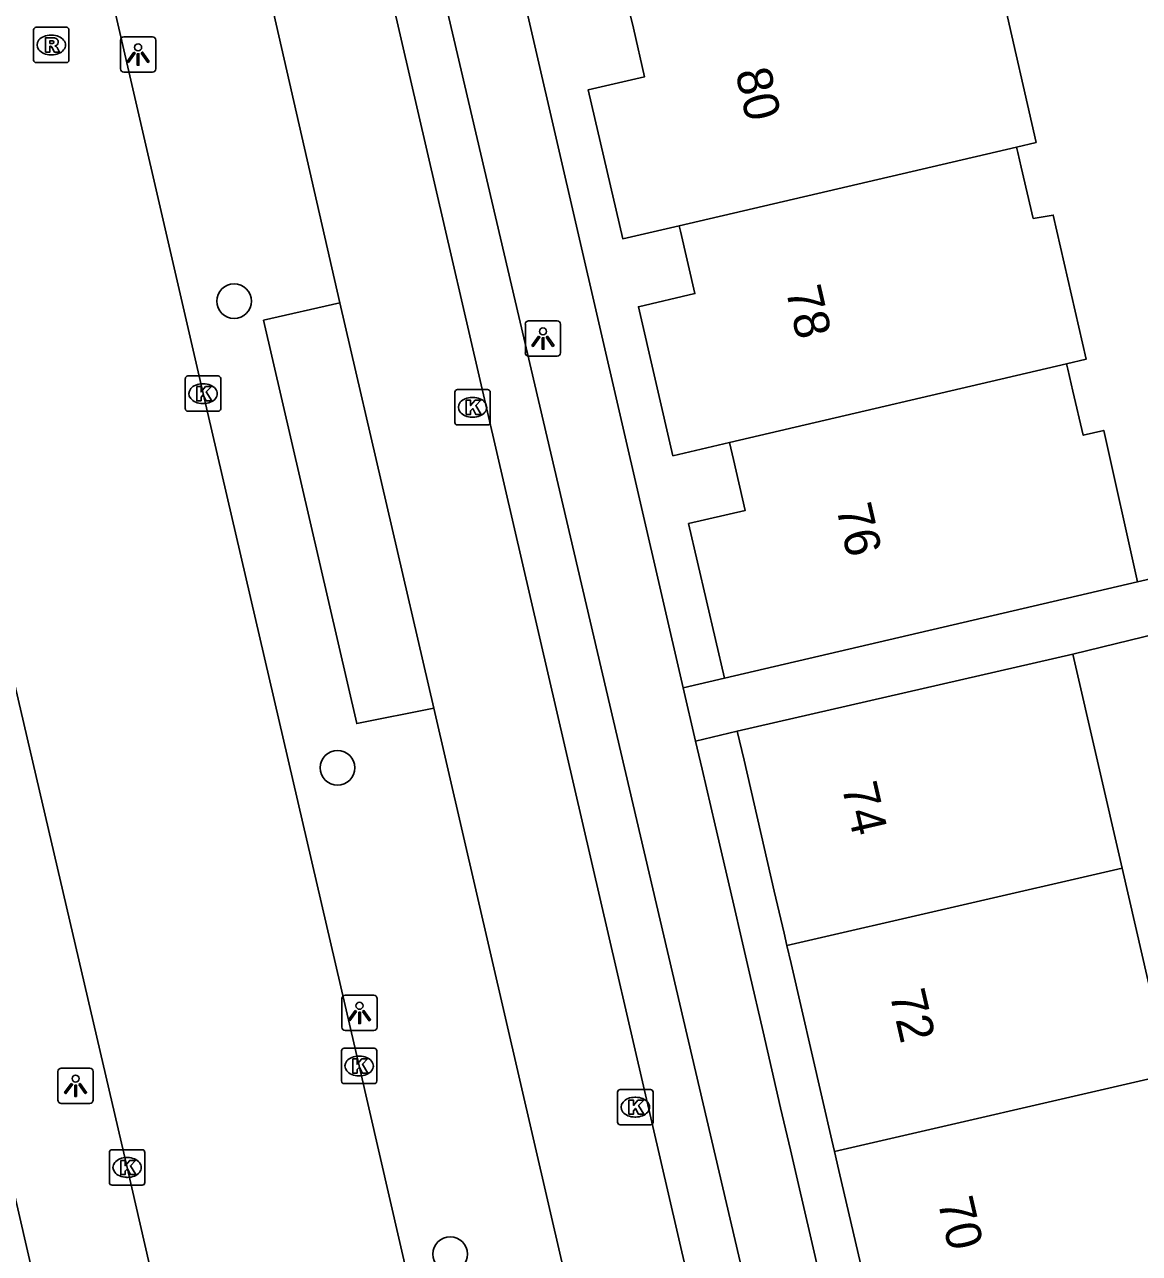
# Model space of a CAD drawing. Extents: x 156414 to 157775, y 382335 to 383765.
# Drawn here: x 156925.28 to 156956.81, y 383265.78 to 383300.55 of the extents above; entities that cross this region are included whole.
import ezdxf

# ---------------------------------------------------------------- set-up
doc = ezdxf.new("R2010")
doc.units = 0
for name, color, linetype in [('IMGEO_Boom', 7, 'Continuous'), ('IMGEO_Fietspad_gesloten', 7, 'Continuous'), ('IMGEO_Kolk', 7, 'Continuous'), ('IMGEO_Lichtpunt', 7, 'Continuous'), ('IMGEO_OVBaan_gesloten', 7, 'Continuous'), ('IMGEO_Pand', 7, 'Continuous'), ('IMGEO_Pand_nummerreeks', 7, 'Continuous'), ('IMGEO_Parkeervlak_open', 7, 'Continuous'), ('IMGEO_Rijbaan_lokaal_gesloten', 7, 'Continuous'), ('IMGEO_Rioolput', 7, 'Continuous'), ('IMGEO_Voetpad_open', 7, 'Continuous')]:
    doc.layers.add(name, color=color, linetype=linetype)

msp = doc.modelspace()

# ---------------------------------------------------------------- linework, layer by layer
at = {"layer": 'IMGEO_Boom'}
for centre in [(156931.208, 383292.726), (156934.132, 383279.524), (156937.319, 383265.765)]:
    msp.add_circle(centre, 0.489, dxfattribs=at)
at = {"layer": 'IMGEO_Fietspad_gesloten'}
msp.add_lwpolyline([(156940.9, 383198.361), (156936.125, 383219.122), (156929.018, 383250), (156909.949, 383332.845), (156900.514, 383373.541)], dxfattribs=at)
at = {"layer": 'IMGEO_Kolk'}
for p, q in [((156929.904, 383290.61), (156930.756, 383290.61)), ((156929.829, 383289.684), (156929.829, 383290.536)), ((156930.317, 383290.39), (156930.342, 383290.39)), ((156930.83, 383290.536), (156930.83, 383289.684)), ((156937.525, 383290.224), (156938.377, 383290.224)), ((156937.45, 383289.298), (156937.45, 383290.15)), ((156937.938, 383290.004), (156937.963, 383290.004)), ((156938.451, 383290.15), (156938.451, 383289.298)), ((156930.756, 383289.61), (156929.904, 383289.61)), ((156930.34, 383289.83), (156930.315, 383289.83)), ((156938.377, 383289.224), (156937.525, 383289.224)), ((156937.961, 383289.444), (156937.936, 383289.444)), ((156934.243, 383270.663), (156934.243, 383271.515)), ((156934.318, 383271.589), (156935.17, 383271.589)), ((156935.244, 383271.515), (156935.244, 383270.663)), ((156934.731, 383271.369), (156934.756, 383271.369)), ((156934.754, 383270.809), (156934.729, 383270.809)), ((156935.17, 383270.589), (156934.318, 383270.589)), ((156942.128, 383270.423), (156942.98, 383270.423)), ((156942.053, 383269.497), (156942.053, 383270.349)), ((156942.541, 383270.203), (156942.566, 383270.203)), ((156943.054, 383270.349), (156943.054, 383269.497)), ((156942.98, 383269.423), (156942.128, 383269.423)), ((156942.564, 383269.643), (156942.539, 383269.643)), ((156927.757, 383268.717), (156928.609, 383268.717)), ((156927.682, 383267.791), (156927.682, 383268.643)), ((156928.17, 383268.497), (156928.195, 383268.497)), ((156928.683, 383268.643), (156928.683, 383267.791)), ((156928.609, 383267.717), (156927.757, 383267.717)), ((156928.193, 383267.937), (156928.168, 383267.937))]:
    msp.add_line(p, q, dxfattribs=at)
for points in [[(156929.904, 383290.61), (156930.756, 383290.61)], [(156929.829, 383289.684), (156929.829, 383290.536)], [(156930.15, 383290.31), (156930.273, 383290.31), (156930.273, 383290.159), (156930.403, 383290.31), (156930.567, 383290.31), (156930.421, 383290.159), (156930.574, 383289.91), (156930.422, 383289.91), (156930.337, 383290.074), (156930.273, 383290.007), (156930.273, 383289.91), (156930.15, 383289.91), (156930.15, 383290.31)], [(156930.83, 383290.536), (156930.83, 383289.684)], [(156937.525, 383290.224), (156938.377, 383290.224)], [(156937.45, 383289.298), (156937.45, 383290.15)], [(156937.771, 383289.924), (156937.894, 383289.924), (156937.894, 383289.773), (156938.024, 383289.924), (156938.188, 383289.924), (156938.042, 383289.773), (156938.195, 383289.524), (156938.043, 383289.524), (156937.958, 383289.688), (156937.894, 383289.621), (156937.894, 383289.524), (156937.771, 383289.524), (156937.771, 383289.924)], [(156938.451, 383290.15), (156938.451, 383289.298)], [(156930.756, 383289.61), (156929.904, 383289.61)], [(156938.377, 383289.224), (156937.525, 383289.224)], [(156934.243, 383270.663), (156934.243, 383271.515)], [(156934.318, 383271.589), (156935.17, 383271.589)], [(156935.244, 383271.515), (156935.244, 383270.663)], [(156934.564, 383271.289), (156934.687, 383271.289), (156934.687, 383271.138), (156934.817, 383271.289), (156934.981, 383271.289), (156934.835, 383271.138), (156934.988, 383270.889), (156934.836, 383270.889), (156934.751, 383271.053), (156934.687, 383270.986), (156934.687, 383270.889), (156934.564, 383270.889), (156934.564, 383271.289)], [(156935.17, 383270.589), (156934.318, 383270.589)], [(156942.128, 383270.423), (156942.98, 383270.423)], [(156942.053, 383269.497), (156942.053, 383270.349)], [(156942.374, 383270.123), (156942.497, 383270.123), (156942.497, 383269.972), (156942.627, 383270.123), (156942.791, 383270.123), (156942.645, 383269.972), (156942.798, 383269.723), (156942.646, 383269.723), (156942.561, 383269.887), (156942.497, 383269.82), (156942.497, 383269.723), (156942.374, 383269.723), (156942.374, 383270.123)], [(156943.054, 383270.349), (156943.054, 383269.497)], [(156942.98, 383269.423), (156942.128, 383269.423)], [(156927.757, 383268.717), (156928.609, 383268.717)], [(156927.682, 383267.791), (156927.682, 383268.643)], [(156928.003, 383268.417), (156928.126, 383268.417), (156928.126, 383268.266), (156928.256, 383268.417), (156928.42, 383268.417), (156928.274, 383268.266), (156928.427, 383268.017), (156928.275, 383268.017), (156928.19, 383268.181), (156928.126, 383268.114), (156928.126, 383268.017), (156928.003, 383268.017), (156928.003, 383268.417)], [(156928.683, 383268.643), (156928.683, 383267.791)], [(156928.609, 383267.717), (156927.757, 383267.717)]]:
    msp.add_lwpolyline(points, dxfattribs=at)
for centre, start, end in [((156929.906, 383290.534), 91.552, 178.448), ((156929.906, 383290.534), 91.552, 178.448), ((156930.754, 383290.534), 1.552, 88.448), ((156930.754, 383290.534), 1.552, 88.448), ((156937.527, 383290.148), 91.552, 178.448), ((156937.527, 383290.148), 91.552, 178.448), ((156938.375, 383290.148), 1.552, 88.448), ((156938.375, 383290.148), 1.552, 88.448), ((156929.906, 383289.686), 181.552, 268.448), ((156929.906, 383289.686), 181.552, 268.448), ((156930.754, 383289.686), 271.552, 358.448), ((156930.754, 383289.686), 271.552, 358.448), ((156937.527, 383289.3), 181.552, 268.448), ((156937.527, 383289.3), 181.552, 268.448), ((156938.375, 383289.3), 271.552, 358.448), ((156938.375, 383289.3), 271.552, 358.448), ((156934.32, 383271.513), 91.552, 178.448), ((156934.32, 383271.513), 91.552, 178.448), ((156935.168, 383271.513), 1.552, 88.448), ((156935.168, 383271.513), 1.552, 88.448), ((156934.32, 383270.665), 181.552, 268.448), ((156934.32, 383270.665), 181.552, 268.448), ((156935.168, 383270.665), 271.552, 358.448), ((156935.168, 383270.665), 271.552, 358.448), ((156942.13, 383270.347), 91.552, 178.448), ((156942.13, 383270.347), 91.552, 178.448), ((156942.978, 383270.347), 1.552, 88.448), ((156942.978, 383270.347), 1.552, 88.448), ((156942.13, 383269.499), 181.552, 268.448), ((156942.13, 383269.499), 181.552, 268.448), ((156942.978, 383269.499), 271.552, 358.448), ((156942.978, 383269.499), 271.552, 358.448), ((156927.759, 383268.641), 91.552, 178.448), ((156927.759, 383268.641), 91.552, 178.448), ((156928.607, 383268.641), 1.552, 88.448), ((156928.607, 383268.641), 1.552, 88.448), ((156927.759, 383267.793), 181.552, 268.448), ((156927.759, 383267.793), 181.552, 268.448), ((156928.607, 383267.793), 271.552, 358.448), ((156928.607, 383267.793), 271.552, 358.448)]:
    msp.add_arc(centre, 0.0765, start, end, dxfattribs=at)
for centre, major_axis, ratio, start_param, end_param in [((156930.316, 383290.11), (-0.387, 0.002), 0.722429, 4.712389, 7.853982), ((156930.341, 383290.11), (-0.39, 0.002), 0.717154, 1.570796, 4.712389), ((156937.937, 383289.724), (-0.387, 0.002), 0.722429, 4.712389, 7.853982), ((156937.962, 383289.724), (-0.39, 0.002), 0.717154, 1.570796, 4.712389), ((156934.73, 383271.089), (-0.387, 0.002), 0.722429, 4.712389, 7.853982), ((156934.755, 383271.089), (-0.39, 0.002), 0.717154, 1.570796, 4.712389), ((156942.54, 383269.923), (-0.387, 0.002), 0.722429, 4.712389, 7.853982), ((156942.565, 383269.923), (-0.39, 0.002), 0.717154, 1.570796, 4.712389), ((156928.169, 383268.217), (-0.387, 0.002), 0.722429, 4.712389, 7.853982), ((156928.194, 383268.217), (-0.39, 0.002), 0.717154, 1.570796, 4.712389)]:
    msp.add_ellipse(centre, major_axis=major_axis, ratio=ratio, start_param=start_param, end_param=end_param, dxfattribs=at)
at = {"layer": 'IMGEO_Lichtpunt'}
for p, q in [((156927.995, 383300.109), (156927.995, 383299.302)), ((156927.995, 383300.109), (156927.995, 383299.302)), ((156928.897, 383300.204), (156928.089, 383300.204)), ((156928.897, 383300.204), (156928.089, 383300.204)), ((156928.991, 383299.302), (156928.991, 383300.109)), ((156928.991, 383299.302), (156928.991, 383300.109)), ((156928.089, 383299.208), (156928.897, 383299.208)), ((156928.089, 383299.208), (156928.897, 383299.208)), ((156939.443, 383292.073), (156939.443, 383291.266)), ((156939.443, 383292.073), (156939.443, 383291.266)), ((156940.345, 383292.168), (156939.537, 383292.168)), ((156940.345, 383292.168), (156939.537, 383292.168)), ((156940.439, 383291.266), (156940.439, 383292.073)), ((156940.439, 383291.266), (156940.439, 383292.073)), ((156939.537, 383291.172), (156940.345, 383291.172)), ((156939.537, 383291.172), (156940.345, 383291.172)), ((156934.255, 383272.993), (156934.255, 383272.186)), ((156934.255, 383272.993), (156934.255, 383272.186)), ((156935.157, 383273.088), (156934.349, 383273.088)), ((156935.157, 383273.088), (156934.349, 383273.088)), ((156935.251, 383272.186), (156935.251, 383272.993)), ((156935.251, 383272.186), (156935.251, 383272.993)), ((156934.349, 383272.092), (156935.157, 383272.092)), ((156934.349, 383272.092), (156935.157, 383272.092)), ((156926.228, 383270.932), (156926.228, 383270.125)), ((156926.228, 383270.932), (156926.228, 383270.125)), ((156927.13, 383271.027), (156926.322, 383271.027)), ((156927.13, 383271.027), (156926.322, 383271.027)), ((156927.224, 383270.125), (156927.224, 383270.932)), ((156927.224, 383270.125), (156927.224, 383270.932)), ((156926.322, 383270.031), (156927.13, 383270.031)), ((156926.322, 383270.031), (156927.13, 383270.031))]:
    msp.add_line(p, q, dxfattribs=at)
for points in [[(156928.369, 383299.773), (156928.408, 383299.745), (156928.22, 383299.483), (156928.182, 383299.51), (156928.369, 383299.773)], [(156928.471, 383299.725), (156928.518, 383299.725), (156928.518, 383299.403), (156928.471, 383299.403), (156928.471, 383299.725)], [(156928.581, 383299.745), (156928.619, 383299.772), (156928.806, 383299.51), (156928.767, 383299.482), (156928.581, 383299.745)], [(156939.817, 383291.737), (156939.856, 383291.709), (156939.668, 383291.447), (156939.63, 383291.474), (156939.817, 383291.737)], [(156939.919, 383291.689), (156939.966, 383291.689), (156939.966, 383291.367), (156939.919, 383291.367), (156939.919, 383291.689)], [(156940.029, 383291.709), (156940.067, 383291.736), (156940.254, 383291.474), (156940.215, 383291.446), (156940.029, 383291.709)], [(156934.629, 383272.657), (156934.668, 383272.629), (156934.48, 383272.367), (156934.442, 383272.394), (156934.629, 383272.657)], [(156934.731, 383272.609), (156934.778, 383272.609), (156934.778, 383272.287), (156934.731, 383272.287), (156934.731, 383272.609)], [(156934.841, 383272.629), (156934.879, 383272.656), (156935.066, 383272.394), (156935.027, 383272.366), (156934.841, 383272.629)], [(156926.602, 383270.596), (156926.641, 383270.568), (156926.453, 383270.306), (156926.415, 383270.333), (156926.602, 383270.596)], [(156926.704, 383270.548), (156926.751, 383270.548), (156926.751, 383270.226), (156926.704, 383270.226), (156926.704, 383270.548)], [(156926.814, 383270.568), (156926.852, 383270.595), (156927.039, 383270.333), (156927, 383270.305), (156926.814, 383270.568)]]:
    msp.add_lwpolyline(points, dxfattribs=at)
for centre in [(156928.494, 383299.907), (156939.942, 383291.871), (156934.754, 383272.791), (156926.727, 383270.73)]:
    msp.add_circle(centre, 0.0994, dxfattribs=at)
for centre, start, end in [((156928.089, 383300.109), 90, 180), ((156928.089, 383300.109), 90, 180), ((156928.897, 383300.109), 0, 90), ((156928.897, 383300.109), 0, 90), ((156928.089, 383299.302), 180, 270), ((156928.089, 383299.302), 180, 270), ((156928.897, 383299.302), 270, 0), ((156928.897, 383299.302), 270, 360), ((156939.537, 383292.073), 90, 180), ((156939.537, 383292.073), 90, 180), ((156940.345, 383292.073), 0, 90), ((156940.345, 383292.073), 0, 90), ((156939.537, 383291.266), 180, 270), ((156939.537, 383291.266), 180, 270), ((156940.345, 383291.266), 270, 0), ((156940.345, 383291.266), 270, 360), ((156934.349, 383272.993), 90, 180), ((156934.349, 383272.993), 90, 180), ((156935.157, 383272.993), 0, 90), ((156935.157, 383272.993), 0, 90), ((156934.349, 383272.186), 180, 270), ((156934.349, 383272.186), 180, 270), ((156935.157, 383272.186), 270, 0), ((156935.157, 383272.186), 270, 360), ((156926.322, 383270.932), 90, 180), ((156926.322, 383270.932), 90, 180), ((156927.13, 383270.932), 0, 90), ((156927.13, 383270.932), 0, 90), ((156926.322, 383270.125), 180, 270), ((156926.322, 383270.125), 180, 270), ((156927.13, 383270.125), 270, 0), ((156927.13, 383270.125), 270, 360)]:
    msp.add_arc(centre, 0.0946, start, end, dxfattribs=at)
at = {"layer": 'IMGEO_OVBaan_gesloten'}
for points in [[(156966.653, 383132.564), (156965.636, 383136.958), (156961.996, 383152.751), (156957.51, 383172.189), (156952.648, 383193.045), (156948.081, 383213.092), (156943.691, 383232.123), (156939.593, 383249.999), (156939.341, 383251.098), (156934.742, 383271.089), (156930.329, 383290.11), (156921.33, 383329.097), (156917.027, 383348.073), (156912.337, 383368.106), (156905.568, 383397.246), (156903.19, 383407.661), (156900.763, 383418.179)], [(156903.691, 383374.292), (156905.912, 383364.684), (156910.056, 383346.657), (156914.565, 383327.212), (156919.339, 383306.196), (156928.184, 383268.218), (156932.364, 383250), (156937.12, 383229.206), (156941.291, 383211.195), (156946.08, 383190.398), (156950.701, 383170.43), (156955.088, 383151.44), (156959.779, 383131.147)]]:
    msp.add_lwpolyline(points, dxfattribs=at)
at = {"layer": 'IMGEO_Pand'}
for points in [[(156951.913, 383303.217), (156951.95, 383303.06), (156952.065, 383302.57), (156952.389, 383301.197), (156952.952, 383301.322), (156953.886, 383297.216), (156953.331, 383297.087)], [(156943.792, 383294.862), (156942.197, 383294.49), (156941.222, 383298.708), (156942.816, 383299.077), (156942.498, 383300.451), (156942.408, 383300.841), (156942.372, 383300.999)], [(156943.792, 383294.862), (156953.331, 383297.087)], [(156953.331, 383297.087), (156953.368, 383296.929), (156953.464, 383296.522), (156953.807, 383295.066), (156954.371, 383295.16), (156955.3, 383291.085), (156954.744, 383290.955)], [(156945.213, 383288.725), (156943.616, 383288.351), (156942.641, 383292.57), (156944.237, 383292.94), (156943.829, 383294.703), (156943.792, 383294.862)], [(156954.744, 383290.955), (156945.213, 383288.725)], [(156954.744, 383290.955), (156954.781, 383290.798), (156954.926, 383290.183), (156955.22, 383288.935), (156955.797, 383289.068), (156956.757, 383284.782)], [(156945.071, 383282.057), (156944.06, 383286.432), (156945.658, 383286.802), (156945.325, 383288.243), (156945.25, 383288.565), (156945.213, 383288.725)], [(156956.757, 383284.782), (156945.071, 383282.057)], [(156945.436, 383280.558), (156954.922, 383282.741)], [(156954.922, 383282.741), (156956.317, 383276.682)], [(156946.837, 383274.499), (156946.758, 383274.841), (156946.483, 383276.03), (156945.626, 383279.736), (156945.436, 383280.558)], [(156946.837, 383274.499), (156956.317, 383276.682)], [(156956.317, 383276.682), (156957.421, 383271.885)], [(156948.186, 383268.666), (156948.112, 383268.985), (156947.838, 383270.173), (156946.957, 383273.983), (156946.837, 383274.499)], [(156957.421, 383271.885), (156957.657, 383270.856), (156948.186, 383268.666)], [(156949.535, 383262.832), (156949.464, 383263.139), (156949.19, 383264.327), (156948.311, 383268.127), (156948.186, 383268.666)]]:
    msp.add_lwpolyline(points, dxfattribs=at)
at = {"layer": 'IMGEO_Parkeervlak_open'}
msp.add_lwpolyline([(156934.201, 383292.683), (156932.04, 383292.186), (156934.676, 383280.776), (156936.86, 383281.208)], dxfattribs=at)
at = {"layer": 'IMGEO_Rijbaan_lokaal_gesloten'}
for points in [[(156918.069, 383377.269), (156921.243, 383363.591), (156953.782, 383222.97), (156954.778, 383218.559)], [(156934.201, 383292.683), (156930.479, 383308.991)], [(156936.86, 383281.208), (156934.201, 383292.683)], [(156940.478, 383265.548), (156936.86, 383281.208)]]:
    msp.add_lwpolyline(points, dxfattribs=at)
at = {"layer": 'IMGEO_Rioolput'}
for p, q in [((156925.538, 383299.549), (156925.538, 383300.401)), ((156925.613, 383300.475), (156926.465, 383300.475)), ((156926.539, 383300.401), (156926.539, 383299.549)), ((156926.026, 383300.255), (156926.051, 383300.255)), ((156926.049, 383299.695), (156926.024, 383299.695)), ((156926.465, 383299.475), (156925.613, 383299.475))]:
    msp.add_line(p, q, dxfattribs=at)
for points in [[(156925.538, 383299.549), (156925.538, 383300.401)], [(156925.613, 383300.475), (156926.465, 383300.475)], [(156926.539, 383300.401), (156926.539, 383299.549)], [(156926.127, 383300.173), (156925.875, 383300.175), (156925.875, 383299.775)], [(156925.875, 383299.775), (156925.999, 383299.775), (156925.999, 383299.937), (156926.01, 383299.937)], [(156926.053, 383300.094), (156925.999, 383300.094), (156925.999, 383300.013)], [(156925.999, 383300.013), (156926.051, 383300.013)], [(156926.057, 383299.908), (156926.128, 383299.775), (156926.268, 383299.775), (156926.203, 383299.901)], [(156926.465, 383299.475), (156925.613, 383299.475)]]:
    msp.add_lwpolyline(points, dxfattribs=at)
for centre, radius, start, end in [((156925.615, 383300.399), 0.0765, 91.552, 178.448), ((156925.615, 383300.399), 0.0765, 91.552, 178.448), ((156926.463, 383300.399), 0.0765, 1.552, 88.448), ((156926.463, 383300.399), 0.0765, 1.552, 88.448), ((156926.009, 383299.884), 0.0533, 26.0293, 88.6989), ((156926.035, 383300.202), 0.19, 274.7715, 282.9687), ((156926.059, 383299.998), 0.0964, 77.0061, 93.1865), ((156926.073, 383300.055), 0.0378, 276.6634, 79.6772), ((156926.126, 383300.063), 0.109, 350.3612, 89.416), ((156926.124, 383300.063), 0.112, 277.5842, 350.9817), ((156926.108, 383299.848), 0.108, 29.5134, 73.7905), ((156925.615, 383299.551), 0.0765, 181.552, 268.448), ((156925.615, 383299.551), 0.0765, 181.552, 268.448), ((156926.463, 383299.551), 0.0765, 271.552, 358.448), ((156926.463, 383299.551), 0.0765, 271.552, 358.448)]:
    msp.add_arc(centre, radius, start, end, dxfattribs=at)
for centre, major_axis, ratio, start_param, end_param in [((156926.025, 383299.975), (-0.387, 0.002), 0.722429, 4.712389, 7.853982), ((156926.05, 383299.975), (-0.39, 0.002), 0.717154, 1.570796, 4.712389)]:
    msp.add_ellipse(centre, major_axis=major_axis, ratio=ratio, start_param=start_param, end_param=end_param, dxfattribs=at)
at = {"layer": 'IMGEO_Voetpad_open'}
for points in [[(156919.691, 383377.608), (156925.681, 383350.348), (156956.421, 383218.944), (156954.778, 383218.559)], [(156943.908, 383281.788), (156932.555, 383330.942), (156932.193, 383332.508), (156931.703, 383334.625), (156931.317, 383336.293)], [(156962.245, 383286.062), (156956.757, 383284.782)], [(156962.569, 383284.603), (156954.922, 383282.741)], [(156945.071, 383282.057), (156943.908, 383281.788)], [(156944.257, 383280.275), (156943.908, 383281.788)], [(156945.436, 383280.558), (156944.257, 383280.275)], [(156948.015, 383264.054), (156947.521, 383266.189), (156947.135, 383267.855), (156946.937, 383268.713), (156946.662, 383269.901), (156946.164, 383272.054), (156945.78, 383273.711), (156945.582, 383274.568), (156945.307, 383275.756), (156944.81, 383277.9), (156944.447, 383279.484), (156944.257, 383280.275)]]:
    msp.add_lwpolyline(points, dxfattribs=at)

# ---------------------------------------------------------------- texts
at = {"layer": 'IMGEO_Pand_nummerreeks'}
for s, rotation, p in [('80', 283.0174, (156945.376, 383299.21)), ('78', 283.0174, (156946.802, 383293.046)), ('76', 283.0174, (156948.227, 383286.885)), ('74', 283.0215, (156948.384, 383278.999)), ('72', 283.0215, (156949.739, 383273.136)), ('70', 283.0215, (156951.097, 383267.264))]:
    msp.add_text(s, height=1, rotation=rotation, dxfattribs=at).set_placement(p)

doc.saveas('drawing.dxf')
